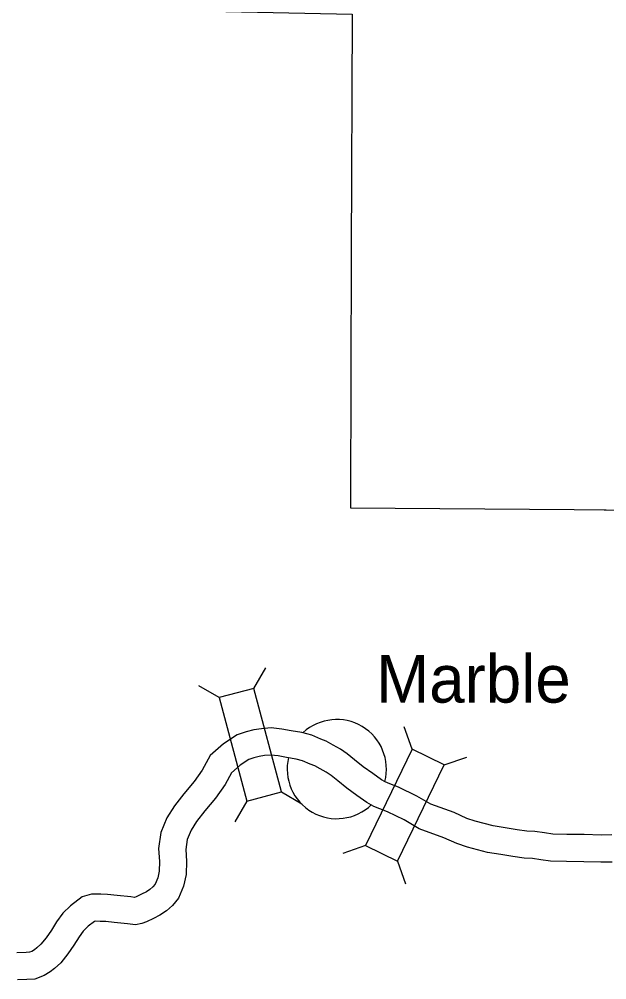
# Model space of a CAD drawing. Extents: x -939622 to -934245, y 1383184 to 1385301.
# Drawn here: x -935406.67 to -935387.12, y 1384166.59 to 1384198.55 of the extents above; entities that cross this region are included whole.
import ezdxf

# ---------------------------------------------------------------- set-up
doc = ezdxf.new("R2010")
doc.units = 0
for name, color, linetype in [('2', 7, 'Continuous'), ('Level 15', 7, 'Continuous'), ('Level 2', 7, 'Continuous'), ('Level 20', 7, 'Continuous'), ('Level 24', 7, 'Continuous')]:
    doc.layers.add(name, color=color, linetype=linetype)

msp = doc.modelspace()

# ---------------------------------------------------------------- linework, layer by layer
at = {"layer": '2'}
msp.add_lwpolyline([(-935411.033, 1384233.594), (-935411.086, 1384230.63), (-935411.182, 1384222.692), (-935411.275, 1384214.782), (-935411.318, 1384206.955), (-935407.405, 1384206.936), (-935407.506, 1384198.992), (-935403.482, 1384198.878), (-935395.6, 1384198.711), (-935395.633, 1384190.777), (-935395.654, 1384182.521), (-935395.652, 1384182.29), (-935388.215, 1384182.236), (-935380.766, 1384182.154)], dxfattribs=at)
at = {"layer": 'Level 15'}
for points in [[(-935386.956, 1384171.406), (-935387.317, 1384171.4), (-935387.872, 1384171.416), (-935388.449, 1384171.421), (-935388.922, 1384171.437), (-935389.202, 1384171.474), (-935389.514, 1384171.516), (-935389.782, 1384171.528), (-935390.107, 1384171.579), (-935390.504, 1384171.644), (-935390.908, 1384171.71), (-935391.499, 1384171.861), (-935391.785, 1384171.957), (-935392.204, 1384172.15), (-935392.984, 1384172.43), (-935393.439, 1384172.699), (-935394.057, 1384172.999), (-935394.346, 1384173.112), (-935394.496, 1384173.169), (-935394.625, 1384173.24), (-935394.908, 1384173.45), (-935395.227, 1384173.678), (-935395.515, 1384173.907), (-935395.76, 1384174.105), (-935395.989, 1384174.262), (-935396.228, 1384174.392), (-935396.46, 1384174.523), (-935396.643, 1384174.592), (-935396.941, 1384174.728), (-935397.265, 1384174.813), (-935397.626, 1384174.874), (-935397.935, 1384174.928), (-935398.296, 1384174.968), (-935398.614, 1384174.94), (-935398.868, 1384174.902), (-935399.124, 1384174.834), (-935399.426, 1384174.738), (-935399.875, 1384174.442), (-935400.32, 1384174.045), (-935400.587, 1384173.563), (-935400.855, 1384173.183), (-935401.199, 1384172.771), (-935401.511, 1384172.373), (-935401.759, 1384171.978), (-935401.963, 1384171.492), (-935402.037, 1384170.956), (-935402.011, 1384170.518), (-935402.022, 1384170.197), (-935402.065, 1384169.977), (-935402.154, 1384169.774), (-935402.232, 1384169.679), (-935402.33, 1384169.586), (-935402.443, 1384169.512), (-935402.602, 1384169.432), (-935402.777, 1384169.351), (-935402.836, 1384169.33), (-935402.96, 1384169.346), (-935403.415, 1384169.395), (-935403.734, 1384169.427), (-935403.954, 1384169.432), (-935404.263, 1384169.441), (-935404.58, 1384169.348), (-935404.968, 1384169.05), (-935405.222, 1384168.802), (-935405.429, 1384168.519), (-935405.603, 1384168.238), (-935405.78, 1384167.988), (-935405.951, 1384167.772), (-935406.082, 1384167.653), (-935406.166, 1384167.586), (-935406.249, 1384167.534), (-935406.336, 1384167.501), (-935406.443, 1384167.499), (-935406.755, 1384167.487)], [(-935386.948, 1384170.506), (-935387.323, 1384170.5), (-935387.889, 1384170.516), (-935388.468, 1384170.521), (-935388.995, 1384170.539), (-935389.321, 1384170.581), (-935389.596, 1384170.619), (-935389.873, 1384170.632), (-935390.249, 1384170.69), (-935390.65, 1384170.756), (-935391.092, 1384170.828), (-935391.754, 1384170.997), (-935392.117, 1384171.119), (-935392.545, 1384171.316), (-935393.369, 1384171.612), (-935393.865, 1384171.906), (-935394.418, 1384172.174), (-935394.671, 1384172.273), (-935394.875, 1384172.351), (-935395.112, 1384172.481), (-935395.438, 1384172.723), (-935395.769, 1384172.959), (-935396.078, 1384173.205), (-935396.297, 1384173.382), (-935396.459, 1384173.493), (-935396.665, 1384173.605), (-935396.842, 1384173.705), (-935396.989, 1384173.76), (-935397.245, 1384173.878), (-935397.454, 1384173.933), (-935397.777, 1384173.987), (-935398.062, 1384174.036), (-935398.306, 1384174.063), (-935398.509, 1384174.046), (-935398.686, 1384174.019), (-935398.872, 1384173.97), (-935399.035, 1384173.918), (-935399.325, 1384173.727), (-935399.606, 1384173.476), (-935399.824, 1384173.083), (-935400.141, 1384172.635), (-935400.498, 1384172.206), (-935400.773, 1384171.855), (-935400.957, 1384171.561), (-935401.088, 1384171.252), (-935401.133, 1384170.921), (-935401.11, 1384170.53), (-935401.124, 1384170.094), (-935401.202, 1384169.707), (-935401.378, 1384169.3), (-935401.573, 1384169.063), (-935401.772, 1384168.877), (-935401.992, 1384168.732), (-935402.209, 1384168.623), (-935402.44, 1384168.515), (-935402.595, 1384168.461), (-935402.799, 1384168.418), (-935403.065, 1384168.453), (-935403.509, 1384168.499), (-935403.79, 1384168.528), (-935403.977, 1384168.532), (-935404.146, 1384168.537), (-935404.165, 1384168.532), (-935404.378, 1384168.368), (-935404.54, 1384168.21), (-935404.682, 1384168.016), (-935404.852, 1384167.741), (-935405.06, 1384167.448), (-935405.291, 1384167.156), (-935405.5, 1384166.965), (-935405.647, 1384166.85), (-935405.845, 1384166.726), (-935406.158, 1384166.605), (-935406.416, 1384166.599), (-935406.733, 1384166.587)]]:
    msp.add_lwpolyline(points, dxfattribs=at)
at = {"layer": 'Level 2'}
msp.add_lwpolyline([(-935411.033, 1384233.594), (-935411.086, 1384230.63), (-935411.182, 1384222.692), (-935411.275, 1384214.782), (-935411.318, 1384206.955), (-935407.405, 1384206.936), (-935407.506, 1384198.992), (-935403.482, 1384198.878), (-935395.6, 1384198.711), (-935395.633, 1384190.777), (-935395.654, 1384182.521), (-935395.652, 1384182.29), (-935388.215, 1384182.236), (-935380.257, 1384182.148), (-935380.234, 1384174.413), (-935380.225, 1384172.121)], dxfattribs=at)
at = {"layer": 'Level 20'}
for p, q in [((-935398.869, 1384176.28), (-935398.471, 1384176.966)), ((-935400.017, 1384175.975), (-935400.702, 1384176.372)), ((-935393.602, 1384174.258), (-935393.862, 1384175.006)), ((-935392.532, 1384173.74), (-935391.784, 1384174)), ((-935397.952, 1384172.836), (-935397.267, 1384172.439)), ((-935399.1, 1384172.531), (-935399.497, 1384171.846)), ((-935395.155, 1384171.05), (-935395.903, 1384170.79)), ((-935394.085, 1384170.533), (-935393.825, 1384169.785))]:
    msp.add_line(p, q, dxfattribs=at)
for points in [[(-935397.952, 1384172.836), (-935398.869, 1384176.28), (-935400.017, 1384175.975), (-935399.1, 1384172.531)], [(-935393.602, 1384174.258), (-935395.155, 1384171.05), (-935394.085, 1384170.533), (-935392.532, 1384173.74)]]:
    msp.add_lwpolyline(points, close=True, dxfattribs=at)
at = {"layer": 'Level 24'}
for start, end in [(345.6824, 132.642), (166.3828, 314.2667)]:
    msp.add_arc((-935396.107, 1384173.597), 1.65, start, end, dxfattribs=at)

# ---------------------------------------------------------------- texts
msp.add_text('Marble', height=1.584, dxfattribs=at).set_placement((-935394.797, 1384175.809))

doc.saveas('drawing.dxf')
